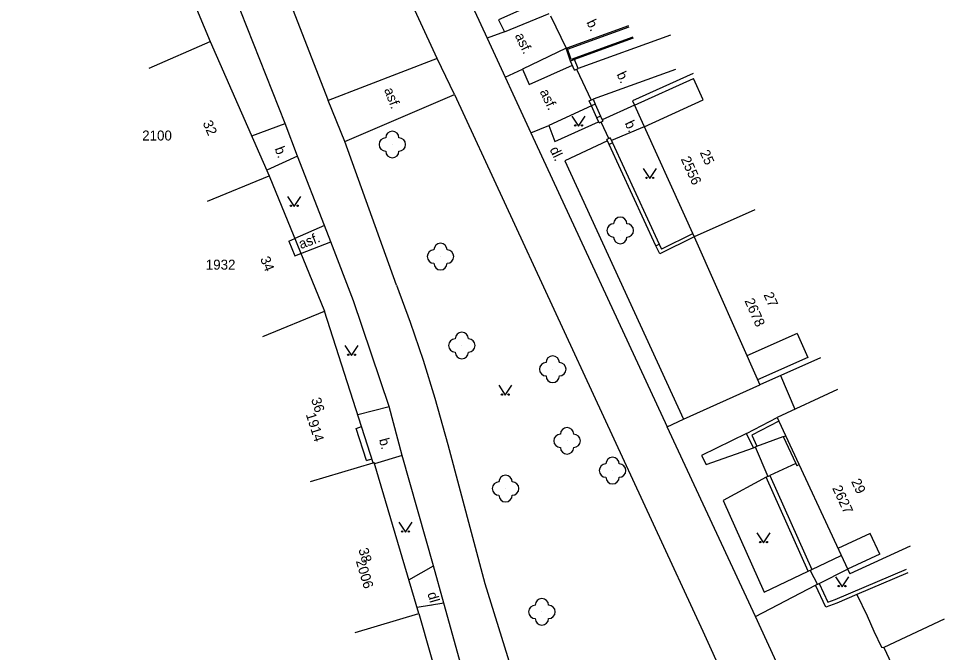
# Model space of a CAD drawing. Extents: x -584400 to -581602, y -1210894 to -1208793.
# Drawn here: x -583173.5 to -583103.8, y -1209865.5 to -1209817.8 of the extents above; entities that cross this region are included whole.
import ezdxf

# ---------------------------------------------------------------- set-up
doc = ezdxf.new("R2010")
doc.units = 0
for name, color, linetype in [('BUDOVY_MĚŘ', 7, 'Continuous'), ('POMOC_POPIS', 7, 'Continuous'), ('ROZHRANÍ_PLOCH', 7, 'Continuous'), ('ZELEŇ', 7, 'Continuous'), ('ZN_DOPLŇKOVÉ', 7, 'Continuous'), ('ZN_KULTUR', 7, 'Continuous'), ('Č_POPIS_EVID', 7, 'Continuous')]:
    doc.layers.add(name, color=color, linetype=linetype)

msp = doc.modelspace()

# ---------------------------------------------------------------- linework, layer by layer
at = {"layer": 'BUDOVY_MĚŘ'}
for points in [[(-583162.96, -1209810.26), (-583159.11, -1209819.52)], [(-583163.69, -1209821.53), (-583159.11, -1209819.52)], [(-583159.11, -1209819.52), (-583154.67, -1209829.62)], [(-583122.82, -1209821.92), (-583127.38, -1209823.98), (-583122.75, -1209834.2)], [(-583159.3, -1209831.51), (-583154.67, -1209829.62)], [(-583154.67, -1209829.62), (-583150.52, -1209839.8)], [(-583118.18, -1209832.17), (-583122.75, -1209834.2)], [(-583122.75, -1209834.2), (-583117.81, -1209845.33)], [(-583155.15, -1209841.69), (-583150.52, -1209839.8)], [(-583146.85, -1209851.2), (-583150.52, -1209839.8)], [(-583113.24, -1209843.3), (-583117.81, -1209845.33)], [(-583111.96, -1209845.68), (-583116.5, -1209847.78), (-583116.37, -1209848.06), (-583111.04, -1209859.55)], [(-583151.58, -1209852.6), (-583146.85, -1209851.2)], [(-583146.85, -1209851.2), (-583146.79, -1209851.18)], [(-583143.43, -1209862.52), (-583146.79, -1209851.18)], [(-583106.5, -1209857.45), (-583111.04, -1209859.55)], [(-583148.22, -1209863.94), (-583143.43, -1209862.52)], [(-583143.43, -1209862.52), (-583140.7, -1209872.13)], [(-583103.96, -1209862.95), (-583108.49, -1209865.07), (-583103.78, -1209875.13)]]:
    msp.add_lwpolyline(points, dxfattribs=at)
at = {"layer": 'ROZHRANÍ_PLOCH'}
for points in [[(-583172.1, -1209763.14), (-583172.52, -1209763.39), (-583172.89, -1209763.71), (-583173.21, -1209764.08), (-583173.36, -1209764.3), (-583173.47, -1209764.81), (-583173.51, -1209765.34), (-583173.47, -1209765.86), (-583173.35, -1209766.37), (-583173.23, -1209766.69), (-583160.55, -1209797.81), (-583158.45, -1209802.8), (-583150.24, -1209823.95)], [(-583142.06, -1209820.79), (-583154.01, -1209794.91), (-583167.77, -1209765.13)], [(-583153.47, -1209825.68), (-583156.8, -1209817.26), (-583161.98, -1209803.97), (-583161.71, -1209803.86), (-583165.14, -1209795.67)], [(-583148.92, -1209796.32), (-583138.29, -1209819.26)], [(-583134.11, -1209816.41), (-583137.44, -1209817.88), (-583136.99, -1209818.78)], [(-583136.99, -1209818.78), (-583133.63, -1209817.4)], [(-583136.99, -1209818.78), (-583138.29, -1209819.26)], [(-583132.28, -1209820), (-583127.64, -1209818.31)], [(-583132.25, -1209820.09), (-583127.62, -1209818.41)], [(-583138.29, -1209819.26), (-583135.02, -1209826.38)], [(-583124.51, -1209819.03), (-583131.45, -1209821.54)], [(-583132.37, -1209820.03), (-583135.64, -1209821.59)], [(-583142.06, -1209820.79), (-583150.24, -1209823.95)], [(-583140.75, -1209823.5), (-583142.06, -1209820.79)], [(-583136.94, -1209822.19), (-583135.64, -1209821.59)], [(-583135.64, -1209821.59), (-583135.15, -1209822.74), (-583131.89, -1209821.3)], [(-583124.14, -1209821.62), (-583130.34, -1209823.86)], [(-583127.23, -1209824.3), (-583122.79, -1209822.29)], [(-583126.5, -1209825.92), (-583122.06, -1209823.9), (-583122.79, -1209822.29)], [(-583149, -1209827.03), (-583140.75, -1209823.5)], [(-583140.75, -1209823.5), (-583122.09, -1209863.86), (-583121.59, -1209864.95), (-583109.02, -1209892.73)], [(-583149, -1209827.03), (-583150.24, -1209823.95)], [(-583130.45, -1209824.35), (-583133.66, -1209825.84)], [(-583127.23, -1209824.3), (-583129.65, -1209825.41)], [(-583155.99, -1209826.61), (-583153.47, -1209825.68)], [(-583152.54, -1209828.14), (-583153.47, -1209825.68)], [(-583135.02, -1209826.38), (-583133.66, -1209825.84)], [(-583133.66, -1209825.84), (-583133.21, -1209827.03), (-583129.92, -1209825.55)], [(-583126.5, -1209825.92), (-583128.95, -1209826.96)], [(-583135.02, -1209826.38), (-583124.77, -1209848.48)], [(-583145.11, -1209837.83), (-583149, -1209827.03)], [(-583129.25, -1209826.98), (-583132.47, -1209828.48), (-583123.53, -1209847.91)], [(-583152.54, -1209828.14), (-583154.86, -1209829.18)], [(-583150.53, -1209833.36), (-583152.54, -1209828.14)], [(-583150.53, -1209833.36), (-583152.75, -1209834.34)], [(-583150.05, -1209834.57), (-583150.53, -1209833.36)], [(-583153.19, -1209834.52), (-583152.75, -1209834.34)], [(-583153.19, -1209834.52), (-583152.74, -1209835.63), (-583152.29, -1209835.45)], [(-583152.29, -1209835.45), (-583150.05, -1209834.57)], [(-583145.65, -1209846.97), (-583148.35, -1209839.02), (-583150.05, -1209834.57)], [(-583145.11, -1209837.83), (-583144.07, -1209840.63), (-583143.11, -1209843.47), (-583142.22, -1209846.32), (-583141.24, -1209849.82), (-583138.48, -1209860.26), (-583133.36, -1209876.74)], [(-583114.99, -1209841.47), (-583118.78, -1209843.15)], [(-583114.99, -1209841.47), (-583114.19, -1209843.27), (-583117.98, -1209844.95)], [(-583123.53, -1209847.91), (-583117.81, -1209845.33)], [(-583148.02, -1209847.57), (-583145.65, -1209846.97)], [(-583144.69, -1209850.65), (-583145.65, -1209846.97)], [(-583124.77, -1209848.48), (-583123.53, -1209847.91)], [(-583147.37, -1209851.02), (-583148.15, -1209848.61), (-583147.73, -1209848.47)], [(-583118.14, -1209862.74), (-583121.89, -1209854.67), (-583124.77, -1209848.48)], [(-583118.81, -1209848.98), (-583122.18, -1209850.65), (-583121.84, -1209851.32), (-583118.29, -1209850.07)], [(-583118.02, -1209849.94), (-583116.05, -1209849.22)], [(-583116.05, -1209849.22), (-583115.86, -1209849.16)], [(-583116.05, -1209849.22), (-583115.11, -1209851.24)], [(-583147.37, -1209851.02), (-583146.95, -1209850.89)], [(-583144.69, -1209850.65), (-583146.76, -1209851.27)], [(-583142.32, -1209858.94), (-583144.69, -1209850.65)], [(-583115.11, -1209851.24), (-583117.05, -1209852.15)], [(-583115.11, -1209851.24), (-583115.03, -1209851.42)], [(-583114.85, -1209851.33), (-583115.03, -1209851.42)], [(-583117.32, -1209852.27), (-583120.57, -1209854.03), (-583117.49, -1209860.92), (-583114.16, -1209859.34)], [(-583108.79, -1209858.07), (-583109.51, -1209856.51), (-583111.93, -1209857.63)], [(-583113.89, -1209859.22), (-583111.68, -1209858.17)], [(-583108.79, -1209858.07), (-583111.21, -1209859.19)], [(-583144.18, -1209859.99), (-583142.32, -1209858.94)], [(-583141.56, -1209861.75), (-583142.32, -1209858.94)], [(-583113.34, -1209860.27), (-583111.21, -1209859.19)], [(-583118.14, -1209862.74), (-583113.61, -1209860.4)], [(-583141.56, -1209861.75), (-583143.56, -1209862.07)], [(-583139.62, -1209868.69), (-583141.56, -1209861.75)], [(-583114, -1209871.74), (-583118.14, -1209862.74)]]:
    msp.add_lwpolyline(points, dxfattribs=at)
at = {"layer": 'ZELEŇ'}
for centre in [(-583145.42, -1209827.26), (-583128.29, -1209833.72), (-583141.8, -1209835.69), (-583140.2, -1209842.37), (-583133.37, -1209844.16), (-583132.29, -1209849.54), (-583128.87, -1209851.78), (-583136.91, -1209853.13), (-583134.18, -1209862.4)]:
    msp.add_circle(centre, 0.0005, dxfattribs=at)
for centre, start, end in [((-583145.42, -1209826.76), 0, 179.99999), ((-583145.92, -1209827.26), 89.99999, 269.99999), ((-583144.92, -1209827.26), 270, 89.99999), ((-583145.42, -1209827.76), 179.99999, 359.99999), ((-583128.29, -1209833.22), 0, 179.99999), ((-583128.79, -1209833.72), 89.99999, 269.99999), ((-583127.79, -1209833.72), 270, 89.99999), ((-583128.29, -1209834.22), 179.99999, 359.99999), ((-583141.8, -1209835.19), 0, 179.99999), ((-583142.3, -1209835.69), 89.99999, 269.99999), ((-583141.3, -1209835.69), 270, 89.99999), ((-583141.8, -1209836.19), 179.99999, 359.99999), ((-583140.7, -1209842.37), 89.99999, 269.99999), ((-583140.2, -1209841.87), 0, 179.99999), ((-583139.7, -1209842.37), 270, 89.99999), ((-583140.2, -1209842.87), 179.99999, 359.99999), ((-583133.37, -1209843.66), 0, 179.99999), ((-583133.87, -1209844.16), 89.99999, 269.99999), ((-583132.87, -1209844.16), 270, 89.99999), ((-583133.37, -1209844.66), 179.99999, 359.99999), ((-583132.29, -1209849.04), 0, 179.99999), ((-583132.79, -1209849.54), 89.99999, 269.99999), ((-583131.79, -1209849.54), 270, 89.99999), ((-583132.29, -1209850.04), 179.99999, 359.99999), ((-583128.87, -1209851.28), 0, 179.99999), ((-583129.37, -1209851.78), 89.99999, 269.99999), ((-583128.37, -1209851.78), 270, 89.99999), ((-583136.91, -1209852.63), 0, 179.99999), ((-583128.87, -1209852.28), 179.99999, 359.99999), ((-583137.41, -1209853.13), 89.99999, 269.99999), ((-583136.41, -1209853.13), 270, 89.99999), ((-583136.91, -1209853.63), 179.99999, 359.99999), ((-583134.18, -1209861.9), 0, 179.99999), ((-583134.68, -1209862.4), 89.99999, 269.99999), ((-583133.68, -1209862.4), 270, 89.99999), ((-583134.18, -1209862.9), 179.99999, 359.99999)]:
    msp.add_arc(centre, 0.5, start, end, dxfattribs=at)
at = {"layer": 'ZN_DOPLŇKOVÉ'}
for points in [[(-583133.54, -1209817.58), (-583132.37, -1209820.03)], [(-583127.36, -1209819.18), (-583131.97, -1209820.86), (-583132.28, -1209820)], [(-583127.33, -1209819.27), (-583131.74, -1209820.88)], [(-583132.03, -1209820.99), (-583132.37, -1209820.03), (-583132.28, -1209820)], [(-583131.74, -1209820.88), (-583132.03, -1209820.99)], [(-583131.72, -1209821.66), (-583132.03, -1209820.99)], [(-583131.72, -1209821.66), (-583131.45, -1209821.54), (-583131.74, -1209820.88)], [(-583131.59, -1209821.6), (-583130.48, -1209823.92)], [(-583130.45, -1209824.35), (-583130.62, -1209823.98), (-583130.34, -1209823.86)], [(-583130.34, -1209823.86), (-583130.18, -1209824.23)], [(-583130.18, -1209824.23), (-583130.45, -1209824.35)], [(-583130.05, -1209825.26), (-583130.45, -1209824.35)], [(-583130.18, -1209824.23), (-583129.77, -1209825.13)], [(-583129.77, -1209825.13), (-583130.05, -1209825.26)], [(-583129.89, -1209825.62), (-583130.05, -1209825.26)], [(-583129.77, -1209825.13), (-583129.61, -1209825.5)], [(-583129.89, -1209825.62), (-583129.61, -1209825.5)], [(-583129.75, -1209825.56), (-583129.16, -1209826.83)], [(-583129.04, -1209826.77), (-583129.29, -1209826.89)], [(-583129.12, -1209827.25), (-583129.29, -1209826.89)], [(-583128.87, -1209827.14), (-583129.12, -1209827.25)], [(-583125.61, -1209834.87), (-583129.12, -1209827.25)], [(-583129.04, -1209826.77), (-583128.87, -1209827.14)], [(-583128.87, -1209827.14), (-583125.36, -1209834.75)], [(-583122.75, -1209834.2), (-583125.33, -1209835.48), (-583125.61, -1209834.87)], [(-583122.87, -1209833.97), (-583125.19, -1209835.12)], [(-583125.61, -1209834.87), (-583125.36, -1209834.75)], [(-583125.36, -1209834.75), (-583125.19, -1209835.12)], [(-583116.26, -1209844.64), (-583115.18, -1209847.17)], [(-583118.29, -1209850.07), (-583118.81, -1209848.98), (-583116.5, -1209847.78)], [(-583116.37, -1209848.06), (-583118.41, -1209849.12), (-583118.02, -1209849.94)], [(-583118.29, -1209850.07), (-583118.02, -1209849.94)], [(-583118.16, -1209850), (-583117.19, -1209852.21)], [(-583114.16, -1209859.34), (-583117.32, -1209852.27), (-583117.05, -1209852.15)], [(-583117.05, -1209852.15), (-583113.89, -1209859.22)], [(-583114.16, -1209859.34), (-583113.89, -1209859.22)], [(-583114.03, -1209859.28), (-583113.47, -1209860.34)], [(-583113.34, -1209860.27), (-583112.7, -1209861.67), (-583112.13, -1209861.46), (-583106.79, -1209859.19)], [(-583106.67, -1209859.46), (-583110.52, -1209861.1)], [(-583110.52, -1209861.1), (-583112.02, -1209861.74), (-583112.85, -1209862.04), (-583113.61, -1209860.4), (-583113.34, -1209860.27)], [(-583110.52, -1209861.1), (-583109.75, -1209862.69)], [(-583109.75, -1209862.69), (-583109.24, -1209863.86)], [(-583109.24, -1209863.86), (-583108.67, -1209865.06), (-583108.49, -1209865.07)]]:
    msp.add_lwpolyline(points, dxfattribs=at)
at = {"layer": 'ZN_KULTUR'}
for points in [[(-583131.92, -1209825.12), (-583131.42, -1209825.87), (-583130.92, -1209825.12)], [(-583126.57, -1209829.07), (-583126.07, -1209829.82), (-583125.57, -1209829.07)], [(-583153.29, -1209831.16), (-583152.79, -1209831.91), (-583152.29, -1209831.16)], [(-583148.98, -1209842.37), (-583148.48, -1209843.12), (-583147.98, -1209842.37)], [(-583137.43, -1209845.36), (-583136.93, -1209846.11), (-583136.43, -1209845.36)], [(-583144.93, -1209855.66), (-583144.43, -1209856.41), (-583143.93, -1209855.66)], [(-583118.02, -1209856.45), (-583117.52, -1209857.2), (-583117.02, -1209856.45)], [(-583112.12, -1209859.76), (-583111.62, -1209860.51), (-583111.12, -1209859.76)]]:
    msp.add_lwpolyline(points, dxfattribs=at)
for centre in [(-583131.67, -1209825.82), (-583131.17, -1209825.82), (-583126.32, -1209829.77), (-583125.82, -1209829.77), (-583153.04, -1209831.86), (-583152.54, -1209831.86), (-583148.73, -1209843.07), (-583148.23, -1209843.07), (-583137.18, -1209846.06), (-583136.68, -1209846.06), (-583144.68, -1209856.36), (-583144.18, -1209856.36), (-583117.77, -1209857.15), (-583117.27, -1209857.15), (-583111.87, -1209860.46), (-583111.37, -1209860.46)]:
    msp.add_circle(centre, 0.05, dxfattribs=at)

# ---------------------------------------------------------------- texts
at = {"layer": 'POMOC_POPIS'}
for s, rotation, p in [('b.', 295.40512, (-583130.85, -1209818.07)), ('asf.', 295.40512, (-583136.23, -1209819.07)), ('b.', 295.40512, (-583128.59, -1209821.98)), ('asf.', 290.68865, (-583146.05, -1209823.14)), ('asf.', 295.40512, (-583134.36, -1209823.29)), ('b.', 295.40512, (-583127.98, -1209825.66)), ('b.', 290.68865, (-583154.28, -1209827.57)), ('dl.', 295.40512, (-583133.62, -1209827.63)), ('asf.', 20.68865, (-583152.29, -1209835.13)), ('b.', 284.69757, (-583146.43, -1209849.44)), ('dl.', 285.8098, (-583142.79, -1209861.02))]:
    msp.add_text(s, height=0.75, rotation=rotation, dxfattribs=at).set_placement(p)
at = {"layer": 'Č_POPIS_EVID'}
for s, rotation, p in [('32', 293.72212, (-583159.69, -1209825.64)), ('25', 294.3687, (-583122.33, -1209827.86)), ('2556', 294.3687, (-583123.76, -1209828.35)), ('34', 292.16527, (-583155.37, -1209835.85)), ('27', 293.93955, (-583117.54, -1209838.55)), ('2678', 293.93955, (-583118.97, -1209839.01)), ('36', 287.83698, (-583151.54, -1209846.42)), ('1914', 287.83698, (-583151.93, -1209847.56)), ('29', 294.88029, (-583110.96, -1209852.59)), ('2627', 294.88029, (-583112.38, -1209853.09)), ('38', 286.50537, (-583147.98, -1209857.71)), ('2006', 286.50537, (-583148.17, -1209858.58))]:
    msp.add_text(s, height=0.75, rotation=rotation, dxfattribs=at).set_placement(p)
for s, p in [('2100', (-583164.22, -1209826.96)), ('1932', (-583159.44, -1209836.67))]:
    msp.add_text(s, height=0.75, dxfattribs=at).set_placement(p)

doc.saveas('drawing.dxf')
